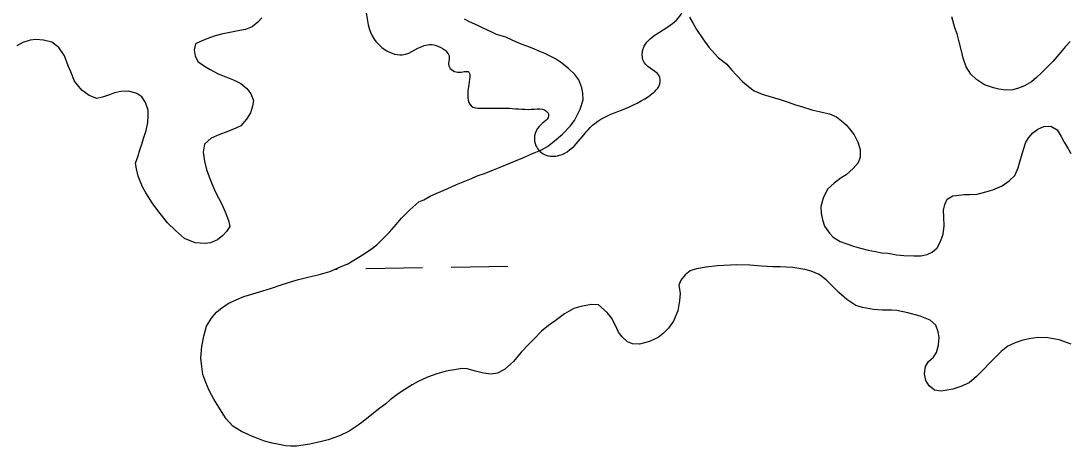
# Model space of a CAD drawing. Extents: x 3887375 to 3925618, y 296674 to 322633.
# Drawn here: x 3902372 to 3902961, y 310797 to 311037 of the extents above; entities that cross this region are included whole.
import ezdxf

# ---------------------------------------------------------------- set-up
doc = ezdxf.new("R2010")
doc.units = 0
doc.layers.add('V-RIVR-EDGE', color=7, linetype='Continuous')
doc.layers.add('V-WETL-SWMP', color=7, linetype='Continuous')

msp = doc.modelspace()

# ---------------------------------------------------------------- linework, layer by layer
at = {"layer": 'V-RIVR-EDGE'}
msp.add_spline([(3902565.66, 311043.64), (3902570.46, 311026.46), (3902580.57, 311018.51), (3902586.29, 311017.61), (3902600.4, 311023.3), (3902605.24, 311022.85), (3902612.71, 311015.79), (3902612.26, 311012.27), (3902617.53, 311007.85), (3902623.7, 311007.84), (3902624.13, 311003.87), (3902623.22, 310993.31), (3902624.97, 310988.9), (3902630.25, 310987.56), (3902646.54, 310987.52), (3902660.63, 310987.05), (3902666.35, 310986.59), (3902668.55, 310983.95), (3902663.25, 310977.36), (3902661.46, 310966.35), (3902666.29, 310961.5), (3902674.66, 310961.04), (3902694.51, 310979.04), (3902709.5, 310986.49), (3902726.7, 310995.69), (3902730.67, 311000.09), (3902731.12, 311004.93), (3902722.34, 311013.32), (3902721.47, 311019.92), (3902738.24, 311035.29), (3902743.99, 311044.08), (3902743.12, 311047.17), (3902725.96, 311054.26), (3902712.33, 311061.33), (3902706.18, 311067.95), (3902705.33, 311080.72), (3902707.12, 311090.41), (3902711.97, 311093.48), (3902730.91, 311098.27), (3902748.98, 311104.39), (3902763.53, 311110.96), (3902793.08, 311132.02), (3902798.39, 311140.82), (3902799.28, 311145.66), (3902793.12, 311148.32), (3902775.07, 311148.36), (3902760.54, 311149.72), (3902754.4, 311156.78), (3902746.06, 311170.45), (3902739.02, 311171.35), (3902705.07, 311152.94), (3902700.23, 311152.95), (3902699.36, 311157.35), (3902705.1, 311163.94), (3902724.49, 311172.7), (3902730.23, 311178.41), (3902730.69, 311185.02), (3902729.82, 311189.86), (3902725.87, 311194.27), (3902718.39, 311195.17), (3902695.01, 311180.7), (3902688.84, 311178.51), (3902684.89, 311182.49), (3902686.23, 311192.17), (3902702.11, 311200.5), (3902706.97, 311208.41), (3902706.99, 311217.66), (3902703.06, 311231.32), (3902696.92, 311241.02), (3902684.6, 311244.57), (3902674.91, 311242.83), (3902670.05, 311236.68), (3902670.45, 311219.51), (3902666.47, 311213.79), (3902639.13, 311193.61)], degree=3, dxfattribs=at)
at = {"layer": 'V-WETL-SWMP'}
for p, q in [((3902565.69, 310897.27), (3902597.69, 310897.82)), ((3902613.68, 310898.09), (3902645.68, 310898.64)), ((3902548.43, 310896.97), (3902549.69, 310897))]:
    msp.add_line(p, q, dxfattribs=at)
for points in [[(3902507.34, 311038.37), (3902505.02, 311036.01), (3902501.76, 311033.4), (3902498.02, 311031.97), (3902494.98, 311031.24), (3902489.36, 311030.25), (3902484.68, 311029.28), (3902480.94, 311028.31), (3902476.27, 311026.63), (3902472.77, 311025.2), (3902469.96, 311023.77), (3902469.29, 311020.48), (3902469.79, 311016.97), (3902471.21, 311013.94), (3902474.99, 311011.16), (3902478.28, 311009.31), (3902482.75, 311007), (3902486.99, 311005.16), (3902491.69, 311003.32), (3902495.46, 311001.48), (3902498.76, 310998.69), (3902501.13, 310995.66), (3902502.56, 310991.93), (3902502.12, 310988.64), (3902500.98, 310984.88), (3902498.67, 310981.35), (3902495.42, 310977.57), (3902492.61, 310976.38), (3902488.18, 310974.47), (3902483.03, 310972.55), (3902478.83, 310970.64)], [(3902579.1, 310917.79), (3902581.65, 310920.85), (3902585.83, 310925.57), (3902590.48, 310930.3), (3902595.6, 310934.79), (3902598.4, 310935.99), (3902601.9, 310938.13), (3902605.64, 310939.8), (3902611.48, 310942.19), (3902616.85, 310944.58), (3902619.65, 310945.77), (3902624.32, 310947.68), (3902628.99, 310949.6), (3902632.5, 310950.79), (3902637.64, 310952.95), (3902641.38, 310954.38), (3902646.75, 310956.54), (3902650.02, 310957.97), (3902653.99, 310959.64), (3902659.13, 310961.79), (3902664.5, 310964.18), (3902668, 310966.08), (3902671.72, 310968.92), (3902676.38, 310972.95), (3902680.79, 310977.43), (3902683.11, 310980.73), (3902686.34, 310987.09), (3902687.94, 310992.26), (3902687.91, 310996.01), (3902687.18, 310999.05), (3902685.5, 311003.49), (3902683.37, 311006.52), (3902679.83, 311010), (3902675.35, 311013.48), (3902672.52, 311015.33), (3902666.4, 311018.33), (3902663.58, 311019.48), (3902659.35, 311021.32), (3902652.76, 311023.85), (3902648.06, 311025.92), (3902644.53, 311027.53), (3902639.36, 311029.13), (3902636.31, 311030.51), (3902631.83, 311032.58), (3902628.77, 311034.2), (3902624.07, 311036.27), (3902621.25, 311037.65)], [(3902747.79, 311038.91), (3902749.93, 311035.18), (3902751.83, 311031.91), (3902755.39, 311026.55), (3902758.71, 311021.89), (3902762.02, 311018.17), (3902764.15, 311015.84), (3902768.87, 311012.36), (3902771.47, 311009.1), (3902774.31, 311006.08), (3902777.62, 311002.59), (3902780.92, 310999.81), (3902784.22, 310997.26), (3902788.69, 310995.42)], [(3902961.87, 311025.18), (3902959.32, 311022.35), (3902955.6, 311017.86), (3902952.12, 311013.85), (3902948.64, 311010.31), (3902945.85, 311007.47), (3902943.06, 311004.87), (3902940.26, 311002.51), (3902936.3, 311000.13), (3902932.79, 310998.93), (3902929.75, 310997.97), (3902925.77, 310997.7), (3902921.78, 310998.37), (3902918.73, 310999.05), (3902913.79, 311000.65), (3902909.32, 311003.66), (3902906.01, 311006.68), (3902903.4, 311010.88), (3902901.72, 311015.79), (3902900.99, 311019.06), (3902899.54, 311024.91), (3902898.33, 311029.35), (3902897.13, 311032.86), (3902895.44, 311038.94)], [(3902478.83, 310970.64), (3902475.11, 310967.33), (3902474.21, 310962.87), (3902474.95, 310957.72), (3902476.16, 310953.04), (3902477.6, 310948.84), (3902478.8, 310946.03), (3902480.95, 310940.66), (3902483.09, 310936.69), (3902484.52, 310933.89), (3902486.67, 310929.22), (3902488.58, 310924.32), (3902489.31, 310921.04), (3902487.46, 310918.22), (3902485.37, 310915.85), (3902482.34, 310913.49), (3902478.37, 310911.81), (3902475.33, 310911.32), (3902469.7, 310911.74), (3902463.82, 310914.27), (3902458.63, 310918.68), (3902454.14, 310923.1), (3902451.54, 310926.36), (3902449.4, 310929.16), (3902445.61, 310934.28), (3902442.05, 310939.88), (3902440.15, 310943.38), (3902437.76, 310949.22), (3902436.79, 310953.43), (3902436.29, 310956.7), (3902437.67, 310960.7), (3902438.57, 310964.22), (3902439.72, 310967.28), (3902440.63, 310970.57), (3902442.24, 310975.03), (3902443.14, 310979.49), (3902443.34, 310983.48), (3902443.31, 310986.52), (3902441.87, 310990.73), (3902439.74, 310993.99), (3902436.91, 310995.85), (3902432.45, 310997.22), (3902428, 310996.95), (3902424.49, 310996.22), (3902421.68, 310995.02), (3902417.71, 310993.82), (3902414.44, 310993.09), (3902410.2, 310994.69), (3902405.96, 310997.71), (3902401.94, 311002.83), (3902399.78, 311007.97), (3902398.35, 311011.47), (3902396.2, 311017.08), (3902393.11, 311021.74), (3902389.1, 311024.75), (3902384.41, 311025.89), (3902380.18, 311026.32), (3902376.91, 311025.83), (3902372.93, 311024.62), (3902369.43, 311022.72)], [(3902788.69, 310995.42), (3902792.45, 310994.28), (3902798.79, 310992.45), (3902803.96, 310990.85), (3902807.49, 310989.48), (3902810.77, 310988.57), (3902816.65, 310986.74), (3902823.22, 310985.15), (3902826.51, 310984.48), (3902830.51, 310982.63), (3902833.34, 310980.55), (3902835.93, 310978.22), (3902837.83, 310975.9), (3902840.43, 310972.64), (3902842.58, 310968.43), (3902843.78, 310964.23), (3902843.82, 310960.01), (3902842.67, 310956.72), (3902839.88, 310953.65), (3902835.93, 310950.1), (3902833.13, 310948.44), (3902829.17, 310945.36), (3902825.45, 310942.05), (3902822.91, 310936.87), (3902821.78, 310932.17), (3902821.81, 310928.42), (3902822.54, 310924.68), (3902823.74, 310921.17), (3902826.59, 310917.21), (3902828.71, 310914.89), (3902832.48, 310912.58), (3902835.77, 310911.43), (3902840, 310909.82), (3902844, 310908.68), (3902848.23, 310907.55), (3902852.45, 310906.88), (3902855.97, 310906.2), (3902859.49, 310906), (3902864.18, 310905.1), (3902868.4, 310904.66), (3902874.03, 310904.48), (3902878.01, 310904.51), (3902881.52, 310905.24), (3902884.33, 310906.43), (3902887.12, 310909.03), (3902888.73, 310912.09), (3902890.57, 310916.56), (3902891, 310921.25), (3902890.96, 310926.17), (3902890.7, 310930.16), (3902891.37, 310933.44), (3902892.75, 310936.27), (3902896.02, 310938.17), (3902899.3, 310938.66), (3902902.34, 310938.92), (3902905.39, 310938.95), (3902909.6, 310939.21), (3902914.52, 310940.43), (3902918.49, 310941.63), (3902923.63, 310943.78), (3902927.59, 310946.62), (3902930.85, 310949.7), (3902932.69, 310953.93), (3902933.6, 310957.45), (3902935.42, 310963.8), (3902937.02, 310968.5), (3902938.64, 310971.09), (3902940.96, 310973.68), (3902943.76, 310975.82), (3902947.03, 310977.25), (3902951.01, 310977.52), (3902954.54, 310975.43), (3902956.92, 310971.71), (3902958.58, 310968.44), (3902960.72, 310964.71), (3902962.39, 310962.14)], [(3902742.9, 310890.76), (3902741.75, 310887.93), (3902742.49, 310883.25), (3902742.29, 310879.03), (3902741.17, 310873.4), (3902738.87, 310867.76), (3902736.09, 310863.75), (3902733.07, 310860.68), (3902730.27, 310858.55), (3902725.37, 310856.16), (3902719.76, 310854.71), (3902715.77, 310854.91), (3902712.95, 310856.06), (3902709.88, 310858.85), (3902707.98, 310861.41), (3902706.07, 310865.61), (3902703.93, 310869.58), (3902701.56, 310872.61), (3902696.61, 310876.79), (3902692.62, 310876.99), (3902686.77, 310876.01), (3902682.8, 310874.8), (3902677.43, 310871.71), (3902672.31, 310867.92), (3902668.58, 310865.31), (3902664.62, 310862), (3902660.67, 310857.98), (3902657.88, 310855.15), (3902653.23, 310850.19), (3902648.82, 310845), (3902643.7, 310840.5), (3902639.74, 310838.36), (3902636.23, 310837.86), (3902632, 310838.3), (3902627.54, 310839.43), (3902622.84, 310840.8), (3902619.79, 310841.01), (3902616.75, 310840.52), (3902610.9, 310839.53), (3902605.76, 310838.09), (3902600.38, 310836.17), (3902595.25, 310833.78), (3902591.75, 310831.88), (3902585.69, 310827.85), (3902583.12, 310826.18), (3902579.39, 310823.34), (3902577.07, 310821.21), (3902573.57, 310818.61), (3902568.22, 310814.35), (3902564.26, 310811.27), (3902561.46, 310809.13), (3902556.33, 310805.81), (3902550.97, 310803.19), (3902544.66, 310800.79), (3902540.92, 310799.83), (3902534.37, 310798.37), (3902526.87, 310797.37), (3902523.59, 310797.34), (3902520.54, 310797.55), (3902516.08, 310798.46), (3902513.03, 310798.9), (3902508.81, 310800.04), (3902505.98, 310801.18), (3902501.99, 310802.79), (3902495.87, 310805.56), (3902490.93, 310808.56), (3902487.14, 310812.75), (3902485.48, 310815.32), (3902483.1, 310819.28), (3902480.26, 310823.71), (3902477.64, 310828.61), (3902475.73, 310833.05), (3902474.05, 310837.72), (3902473.54, 310842.17), (3902473.04, 310846.85), (3902473.45, 310853.42), (3902474.58, 310859.29), (3902476.17, 310864.92), (3902478.95, 310869.4), (3902481.73, 310872.7), (3902484.06, 310874.6), (3902488.26, 310877.68), (3902492.93, 310879.59), (3902497.13, 310881.5), (3902500.4, 310882.46), (3902506.02, 310884.15), (3902512.09, 310886.07), (3902518.64, 310888.23), (3902524.71, 310890.16), (3902527.99, 310891.12), (3902533.84, 310892.58), (3902538.98, 310893.79), (3902545.53, 310895.72), (3902551.6, 310898.35), (3902555.57, 310900.02), (3902562.33, 310904.06), (3902565.37, 310905.96), (3902569.56, 310908.8), (3902571.89, 310910.7), (3902575.15, 310913.77), (3902579.1, 310917.79)], [(3902962.55, 310854.8), (3902955.74, 310857.09), (3902949.4, 310858.21), (3902943.77, 310858.4), (3902938.86, 310857.66), (3902935.35, 310856.93), (3902930.91, 310855.49), (3902926.94, 310853.58), (3902923.21, 310850.5), (3902919.49, 310846.96), (3902916.94, 310844.36), (3902912.75, 310840.1), (3902909.27, 310836.56), (3902905.08, 310833.01), (3902900.41, 310830.86), (3902895.96, 310829.42), (3902889.41, 310828.2), (3902885.66, 310828.87), (3902882.59, 310831.19), (3902880.69, 310834.22), (3902879.96, 310837.96), (3902880.63, 310842.19), (3902882.25, 310845.01), (3902885.04, 310847.38), (3902886.66, 310849.97), (3902887.8, 310854.2), (3902888.23, 310858.66), (3902887.73, 310861.7), (3902886.3, 310865.44), (3902883.23, 310868.22), (3902877.59, 310870.52), (3902870.54, 310872.34), (3902864.44, 310873.7), (3902861.39, 310873.91), (3902856.23, 310873.86), (3902851.31, 310874.29), (3902845.21, 310875.41), (3902841.45, 310876.56), (3902836.26, 310879.79), (3902831.78, 310883.74), (3902828.23, 310887.46), (3902824.69, 310890.95), (3902820.68, 310893.97), (3902816.21, 310895.8), (3902812.69, 310896.71), (3902805.89, 310897.83), (3902798.85, 310898.24), (3902794.63, 310898.21), (3902788.3, 310898.62), (3902781.73, 310899.27), (3902774.23, 310899.45), (3902770.95, 310899.19), (3902763.46, 310898.89), (3902757.14, 310898.14), (3902751.75, 310897.16), (3902748.25, 310895.96), (3902745.45, 310893.82), (3902742.9, 310890.76)]]:
    msp.add_lwpolyline(points, dxfattribs=at)

doc.saveas('drawing.dxf')
